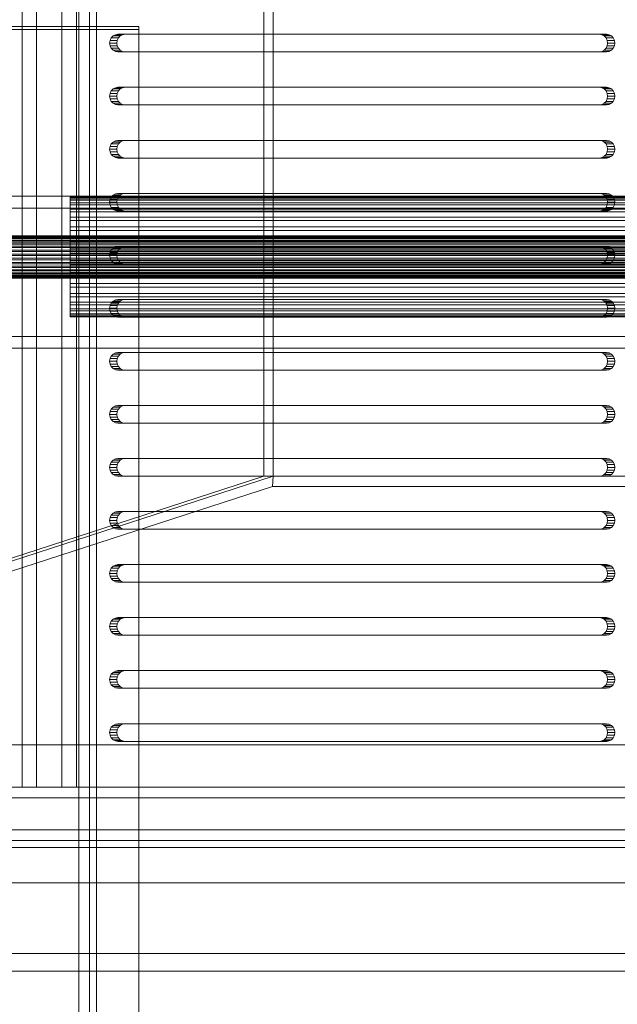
# Model space of a CAD drawing. Header units: millimetres. Extents: x -4738 to 65662, y -68080 to 6847.
# Tile 732 of 1056: x 27278 to 27447, y -18229 to -17951. Entities that reach past the tile are written whole.
import ezdxf

# ---------------------------------------------------------------- set-up
doc = ezdxf.new("R2010")
doc.units = ezdxf.units.MM
doc.layers.add('superior_bajante_movil', color=7, linetype='Continuous', lineweight=0)
doc.layers.add('superior_C09', color=7, linetype='Continuous', lineweight=0)

msp = doc.modelspace()

# ---------------------------------------------------------------- linework, layer by layer
at = {"layer": 'superior_bajante_movil'}
for p, q in [((27278.989, -17792), (27278.989, -18168)), ((27283.093, -18168), (27283.093, -17792)), ((27290.265, -18168), (27290.265, -17792)), ((27294.369, -17792), (27294.369, -18168)), ((27347.371, -18080), (27347.371, -17880)), ((27350.067, -17880), (27350.067, -18080)), ((27303.881, -17956.727), (27303.766, -17957.5)), ((27303.766, -17957.5), (27303.881, -17958.273)), ((27303.766, -17957.5), (27305.818, -17957.5)), ((27304.215, -17956.031), (27303.881, -17956.727)), ((27303.881, -17956.727), (27305.933, -17956.727)), ((27304.735, -17955.477), (27304.215, -17956.031)), ((27304.215, -17956.031), (27306.267, -17956.031)), ((27305.39, -17955.122), (27304.735, -17955.477)), ((27304.735, -17955.477), (27306.787, -17955.477)), ((27306.116, -17955), (27305.39, -17955.122)), ((27305.39, -17955.122), (27307.442, -17955.122)), ((27305.818, -17957.5), (27305.933, -17956.727)), ((27305.933, -17958.273), (27305.818, -17957.5)), ((27305.933, -17956.727), (27306.267, -17956.031)), ((27306.116, -17955), (27308.168, -17955)), ((27442.371, -17955), (27306.116, -17955)), ((27306.267, -17956.031), (27306.787, -17955.477)), ((27306.787, -17955.477), (27307.442, -17955.122)), ((27307.442, -17955.122), (27308.168, -17955)), ((27308.168, -17955), (27444.423, -17955)), ((27442.371, -17955), (27444.423, -17955)), ((27443.097, -17955.122), (27442.371, -17955)), ((27443.097, -17955.122), (27445.149, -17955.122)), ((27443.752, -17955.477), (27443.097, -17955.122)), ((27443.752, -17955.477), (27445.804, -17955.477)), ((27444.272, -17956.031), (27443.752, -17955.477)), ((27444.272, -17956.031), (27446.324, -17956.031)), ((27444.605, -17956.727), (27444.272, -17956.031)), ((27444.423, -17955), (27445.149, -17955.122)), ((27444.605, -17956.727), (27446.657, -17956.727)), ((27444.72, -17957.5), (27444.605, -17956.727)), ((27444.605, -17958.273), (27444.72, -17957.5)), ((27444.72, -17957.5), (27446.772, -17957.5)), ((27445.149, -17955.122), (27445.804, -17955.477)), ((27445.804, -17955.477), (27446.324, -17956.031)), ((27446.324, -17956.031), (27446.657, -17956.727)), ((27446.657, -17956.727), (27446.772, -17957.5)), ((27446.772, -17957.5), (27446.657, -17958.273)), ((27303.881, -17958.273), (27304.215, -17958.969)), ((27303.881, -17958.273), (27305.933, -17958.273)), ((27304.215, -17958.969), (27304.735, -17959.523)), ((27304.215, -17958.969), (27306.267, -17958.969)), ((27304.735, -17959.523), (27305.39, -17959.878)), ((27304.735, -17959.523), (27306.787, -17959.523)), ((27305.39, -17959.878), (27306.116, -17960)), ((27305.39, -17959.878), (27307.442, -17959.878)), ((27306.267, -17958.969), (27305.933, -17958.273)), ((27308.168, -17960), (27306.116, -17960)), ((27306.116, -17960), (27442.371, -17960)), ((27306.787, -17959.523), (27306.267, -17958.969)), ((27307.442, -17959.878), (27306.787, -17959.523)), ((27308.168, -17960), (27307.442, -17959.878)), ((27444.423, -17960), (27308.168, -17960)), ((27442.371, -17960), (27443.097, -17959.878)), ((27442.371, -17960), (27444.423, -17960)), ((27443.097, -17959.878), (27443.752, -17959.523)), ((27443.097, -17959.878), (27445.149, -17959.878)), ((27443.752, -17959.523), (27444.272, -17958.969)), ((27443.752, -17959.523), (27445.804, -17959.523)), ((27444.272, -17958.969), (27444.605, -17958.273)), ((27444.272, -17958.969), (27446.324, -17958.969)), ((27445.149, -17959.878), (27444.423, -17960)), ((27444.605, -17958.273), (27446.657, -17958.273)), ((27445.804, -17959.523), (27445.149, -17959.878)), ((27446.324, -17958.969), (27445.804, -17959.523)), ((27446.657, -17958.273), (27446.324, -17958.969)), ((27304.215, -17971.031), (27303.881, -17971.727)), ((27304.735, -17970.477), (27304.215, -17971.031)), ((27304.215, -17971.031), (27306.267, -17971.031)), ((27305.39, -17970.122), (27304.735, -17970.477)), ((27304.735, -17970.477), (27306.787, -17970.477)), ((27306.116, -17970), (27305.39, -17970.122)), ((27305.39, -17970.122), (27307.442, -17970.122)), ((27305.933, -17971.727), (27306.267, -17971.031)), ((27306.116, -17970), (27308.168, -17970)), ((27442.371, -17970), (27306.116, -17970)), ((27306.267, -17971.031), (27306.787, -17970.477)), ((27306.787, -17970.477), (27307.442, -17970.122)), ((27307.442, -17970.122), (27308.168, -17970)), ((27308.168, -17970), (27444.423, -17970)), ((27442.371, -17970), (27444.423, -17970)), ((27443.097, -17970.122), (27442.371, -17970)), ((27443.097, -17970.122), (27445.149, -17970.122)), ((27443.752, -17970.477), (27443.097, -17970.122)), ((27443.752, -17970.477), (27445.804, -17970.477)), ((27444.272, -17971.031), (27443.752, -17970.477)), ((27444.272, -17971.031), (27446.324, -17971.031)), ((27444.605, -17971.727), (27444.272, -17971.031)), ((27444.423, -17970), (27445.149, -17970.122)), ((27445.149, -17970.122), (27445.804, -17970.477)), ((27445.804, -17970.477), (27446.324, -17971.031)), ((27446.324, -17971.031), (27446.657, -17971.727)), ((27303.881, -17971.727), (27303.766, -17972.5)), ((27303.766, -17972.5), (27303.881, -17973.273)), ((27303.766, -17972.5), (27305.818, -17972.5)), ((27303.881, -17971.727), (27305.933, -17971.727)), ((27303.881, -17973.273), (27304.215, -17973.969)), ((27303.881, -17973.273), (27305.933, -17973.273)), ((27304.215, -17973.969), (27304.735, -17974.523)), ((27304.215, -17973.969), (27306.267, -17973.969)), ((27305.818, -17972.5), (27305.933, -17971.727)), ((27305.933, -17973.273), (27305.818, -17972.5)), ((27306.267, -17973.969), (27305.933, -17973.273)), ((27306.787, -17974.523), (27306.267, -17973.969)), ((27443.752, -17974.523), (27444.272, -17973.969)), ((27444.272, -17973.969), (27444.605, -17973.273)), ((27444.272, -17973.969), (27446.324, -17973.969)), ((27444.605, -17971.727), (27446.657, -17971.727)), ((27444.72, -17972.5), (27444.605, -17971.727)), ((27444.605, -17973.273), (27444.72, -17972.5)), ((27444.605, -17973.273), (27446.657, -17973.273)), ((27444.72, -17972.5), (27446.772, -17972.5)), ((27446.324, -17973.969), (27445.804, -17974.523)), ((27446.657, -17973.273), (27446.324, -17973.969)), ((27446.657, -17971.727), (27446.772, -17972.5)), ((27446.772, -17972.5), (27446.657, -17973.273)), ((27304.735, -17974.523), (27305.39, -17974.878)), ((27304.735, -17974.523), (27306.787, -17974.523)), ((27305.39, -17974.878), (27306.116, -17975)), ((27305.39, -17974.878), (27307.442, -17974.878)), ((27308.168, -17975), (27306.116, -17975)), ((27306.116, -17975), (27442.371, -17975)), ((27307.442, -17974.878), (27306.787, -17974.523)), ((27308.168, -17975), (27307.442, -17974.878)), ((27444.423, -17975), (27308.168, -17975)), ((27442.371, -17975), (27443.097, -17974.878)), ((27442.371, -17975), (27444.423, -17975)), ((27443.097, -17974.878), (27443.752, -17974.523)), ((27443.097, -17974.878), (27445.149, -17974.878)), ((27443.752, -17974.523), (27445.804, -17974.523)), ((27445.149, -17974.878), (27444.423, -17975)), ((27445.804, -17974.523), (27445.149, -17974.878)), ((27305.39, -17985.122), (27304.735, -17985.477)), ((27306.116, -17985), (27305.39, -17985.122)), ((27305.39, -17985.122), (27307.442, -17985.122)), ((27306.116, -17985), (27308.168, -17985)), ((27442.371, -17985), (27306.116, -17985)), ((27306.787, -17985.477), (27307.442, -17985.122)), ((27307.442, -17985.122), (27308.168, -17985)), ((27308.168, -17985), (27444.423, -17985)), ((27442.371, -17985), (27444.423, -17985)), ((27443.097, -17985.122), (27442.371, -17985)), ((27443.097, -17985.122), (27445.149, -17985.122)), ((27443.752, -17985.477), (27443.097, -17985.122)), ((27444.423, -17985), (27445.149, -17985.122)), ((27445.149, -17985.122), (27445.804, -17985.477)), ((27303.881, -17986.727), (27303.766, -17987.5)), ((27303.766, -17987.5), (27303.881, -17988.273)), ((27303.766, -17987.5), (27305.818, -17987.5)), ((27304.215, -17986.031), (27303.881, -17986.727)), ((27303.881, -17986.727), (27305.933, -17986.727)), ((27304.735, -17985.477), (27304.215, -17986.031)), ((27304.215, -17986.031), (27306.267, -17986.031)), ((27304.735, -17985.477), (27306.787, -17985.477)), ((27305.818, -17987.5), (27305.933, -17986.727)), ((27305.933, -17988.273), (27305.818, -17987.5)), ((27305.933, -17986.727), (27306.267, -17986.031)), ((27306.267, -17986.031), (27306.787, -17985.477)), ((27443.752, -17985.477), (27445.804, -17985.477)), ((27444.272, -17986.031), (27443.752, -17985.477)), ((27444.272, -17986.031), (27446.324, -17986.031)), ((27444.605, -17986.727), (27444.272, -17986.031)), ((27444.605, -17986.727), (27446.657, -17986.727)), ((27444.72, -17987.5), (27444.605, -17986.727)), ((27444.605, -17988.273), (27444.72, -17987.5)), ((27444.72, -17987.5), (27446.772, -17987.5)), ((27445.804, -17985.477), (27446.324, -17986.031)), ((27446.324, -17986.031), (27446.657, -17986.727)), ((27446.657, -17986.727), (27446.772, -17987.5)), ((27446.772, -17987.5), (27446.657, -17988.273)), ((27303.881, -17988.273), (27304.215, -17988.969)), ((27303.881, -17988.273), (27305.933, -17988.273)), ((27304.215, -17988.969), (27304.735, -17989.523)), ((27304.215, -17988.969), (27306.267, -17988.969)), ((27304.735, -17989.523), (27305.39, -17989.878)), ((27304.735, -17989.523), (27306.787, -17989.523)), ((27305.39, -17989.878), (27306.116, -17990)), ((27305.39, -17989.878), (27307.442, -17989.878)), ((27306.267, -17988.969), (27305.933, -17988.273)), ((27308.168, -17990), (27306.116, -17990)), ((27306.116, -17990), (27442.371, -17990)), ((27306.787, -17989.523), (27306.267, -17988.969)), ((27307.442, -17989.878), (27306.787, -17989.523)), ((27308.168, -17990), (27307.442, -17989.878)), ((27444.423, -17990), (27308.168, -17990)), ((27442.371, -17990), (27443.097, -17989.878)), ((27442.371, -17990), (27444.423, -17990)), ((27443.097, -17989.878), (27443.752, -17989.523)), ((27443.097, -17989.878), (27445.149, -17989.878)), ((27443.752, -17989.523), (27444.272, -17988.969)), ((27443.752, -17989.523), (27445.804, -17989.523)), ((27444.272, -17988.969), (27444.605, -17988.273)), ((27444.272, -17988.969), (27446.324, -17988.969)), ((27445.149, -17989.878), (27444.423, -17990)), ((27444.605, -17988.273), (27446.657, -17988.273)), ((27445.804, -17989.523), (27445.149, -17989.878)), ((27446.324, -17988.969), (27445.804, -17989.523)), ((27446.657, -17988.273), (27446.324, -17988.969)), ((27303.881, -18001.727), (27303.766, -18002.5)), ((27304.215, -18001.031), (27303.881, -18001.727)), ((27303.881, -18001.727), (27305.933, -18001.727)), ((27304.735, -18000.477), (27304.215, -18001.031)), ((27304.215, -18001.031), (27306.267, -18001.031)), ((27305.39, -18000.122), (27304.735, -18000.477)), ((27304.735, -18000.477), (27306.787, -18000.477)), ((27306.116, -18000), (27305.39, -18000.122)), ((27305.39, -18000.122), (27307.442, -18000.122)), ((27305.818, -18002.5), (27305.933, -18001.727)), ((27305.933, -18001.727), (27306.267, -18001.031)), ((27306.116, -18000), (27308.168, -18000)), ((27442.371, -18000), (27306.116, -18000)), ((27306.267, -18001.031), (27306.787, -18000.477)), ((27306.787, -18000.477), (27307.442, -18000.122)), ((27307.442, -18000.122), (27308.168, -18000)), ((27308.168, -18000), (27444.423, -18000)), ((27442.371, -18000), (27444.423, -18000)), ((27443.097, -18000.122), (27442.371, -18000)), ((27443.097, -18000.122), (27445.149, -18000.122)), ((27443.752, -18000.477), (27443.097, -18000.122)), ((27443.752, -18000.477), (27445.804, -18000.477)), ((27444.272, -18001.031), (27443.752, -18000.477)), ((27444.272, -18001.031), (27446.324, -18001.031)), ((27444.605, -18001.727), (27444.272, -18001.031)), ((27444.423, -18000), (27445.149, -18000.122)), ((27444.605, -18001.727), (27446.657, -18001.727)), ((27444.72, -18002.5), (27444.605, -18001.727)), ((27445.149, -18000.122), (27445.804, -18000.477)), ((27445.804, -18000.477), (27446.324, -18001.031)), ((27446.324, -18001.031), (27446.657, -18001.727)), ((27446.657, -18001.727), (27446.772, -18002.5)), ((27303.766, -18002.5), (27303.881, -18003.273)), ((27303.766, -18002.5), (27305.818, -18002.5)), ((27303.881, -18003.273), (27304.215, -18003.969)), ((27303.881, -18003.273), (27305.933, -18003.273)), ((27304.215, -18003.969), (27304.735, -18004.523)), ((27304.215, -18003.969), (27306.267, -18003.969)), ((27304.735, -18004.523), (27305.39, -18004.878)), ((27304.735, -18004.523), (27306.787, -18004.523)), ((27305.39, -18004.878), (27306.116, -18005)), ((27305.39, -18004.878), (27307.442, -18004.878)), ((27305.933, -18003.273), (27305.818, -18002.5)), ((27306.267, -18003.969), (27305.933, -18003.273)), ((27306.787, -18004.523), (27306.267, -18003.969)), ((27307.442, -18004.878), (27306.787, -18004.523)), ((27308.168, -18005), (27307.442, -18004.878)), ((27442.371, -18005), (27443.097, -18004.878)), ((27443.097, -18004.878), (27443.752, -18004.523)), ((27443.097, -18004.878), (27445.149, -18004.878)), ((27443.752, -18004.523), (27444.272, -18003.969)), ((27443.752, -18004.523), (27445.804, -18004.523)), ((27444.272, -18003.969), (27444.605, -18003.273)), ((27444.272, -18003.969), (27446.324, -18003.969)), ((27445.149, -18004.878), (27444.423, -18005)), ((27444.605, -18003.273), (27444.72, -18002.5)), ((27444.605, -18003.273), (27446.657, -18003.273)), ((27444.72, -18002.5), (27446.772, -18002.5)), ((27445.804, -18004.523), (27445.149, -18004.878)), ((27446.324, -18003.969), (27445.804, -18004.523)), ((27446.657, -18003.273), (27446.324, -18003.969)), ((27446.772, -18002.5), (27446.657, -18003.273)), ((27308.168, -18005), (27306.116, -18005)), ((27306.116, -18005), (27442.371, -18005)), ((27444.423, -18005), (27308.168, -18005)), ((27442.371, -18005), (27444.423, -18005)), ((27304.215, -18016.031), (27303.881, -18016.727)), ((27304.735, -18015.477), (27304.215, -18016.031)), ((27304.215, -18016.031), (27306.267, -18016.031)), ((27305.39, -18015.122), (27304.735, -18015.477)), ((27304.735, -18015.477), (27306.787, -18015.477)), ((27306.116, -18015), (27305.39, -18015.122)), ((27305.39, -18015.122), (27307.442, -18015.122)), ((27305.933, -18016.727), (27306.267, -18016.031)), ((27306.116, -18015), (27308.168, -18015)), ((27442.371, -18015), (27306.116, -18015)), ((27306.267, -18016.031), (27306.787, -18015.477)), ((27306.787, -18015.477), (27307.442, -18015.122)), ((27307.442, -18015.122), (27308.168, -18015)), ((27308.168, -18015), (27444.423, -18015)), ((27442.371, -18015), (27444.423, -18015)), ((27443.097, -18015.122), (27442.371, -18015)), ((27443.097, -18015.122), (27445.149, -18015.122)), ((27443.752, -18015.477), (27443.097, -18015.122)), ((27443.752, -18015.477), (27445.804, -18015.477)), ((27444.272, -18016.031), (27443.752, -18015.477)), ((27444.272, -18016.031), (27446.324, -18016.031)), ((27444.605, -18016.727), (27444.272, -18016.031)), ((27444.423, -18015), (27445.149, -18015.122)), ((27445.149, -18015.122), (27445.804, -18015.477)), ((27445.804, -18015.477), (27446.324, -18016.031)), ((27446.324, -18016.031), (27446.657, -18016.727)), ((27303.881, -18016.727), (27303.766, -18017.5)), ((27303.766, -18017.5), (27303.881, -18018.273)), ((27303.766, -18017.5), (27305.818, -18017.5)), ((27303.881, -18016.727), (27305.933, -18016.727)), ((27303.881, -18018.273), (27304.215, -18018.969)), ((27303.881, -18018.273), (27305.933, -18018.273)), ((27305.818, -18017.5), (27305.933, -18016.727)), ((27305.933, -18018.273), (27305.818, -18017.5)), ((27306.267, -18018.969), (27305.933, -18018.273)), ((27444.272, -18018.969), (27444.605, -18018.273)), ((27444.605, -18016.727), (27446.657, -18016.727)), ((27444.72, -18017.5), (27444.605, -18016.727)), ((27444.605, -18018.273), (27444.72, -18017.5)), ((27444.605, -18018.273), (27446.657, -18018.273)), ((27444.72, -18017.5), (27446.772, -18017.5)), ((27446.657, -18018.273), (27446.324, -18018.969)), ((27446.657, -18016.727), (27446.772, -18017.5)), ((27446.772, -18017.5), (27446.657, -18018.273)), ((27304.215, -18018.969), (27304.735, -18019.523)), ((27304.215, -18018.969), (27306.267, -18018.969)), ((27304.735, -18019.523), (27305.39, -18019.878)), ((27304.735, -18019.523), (27306.787, -18019.523)), ((27305.39, -18019.878), (27306.116, -18020)), ((27305.39, -18019.878), (27307.442, -18019.878)), ((27308.168, -18020), (27306.116, -18020)), ((27306.116, -18020), (27442.371, -18020)), ((27306.787, -18019.523), (27306.267, -18018.969)), ((27307.442, -18019.878), (27306.787, -18019.523)), ((27308.168, -18020), (27307.442, -18019.878)), ((27444.423, -18020), (27308.168, -18020)), ((27442.371, -18020), (27443.097, -18019.878)), ((27442.371, -18020), (27444.423, -18020)), ((27443.097, -18019.878), (27443.752, -18019.523)), ((27443.097, -18019.878), (27445.149, -18019.878)), ((27443.752, -18019.523), (27444.272, -18018.969)), ((27443.752, -18019.523), (27445.804, -18019.523)), ((27444.272, -18018.969), (27446.324, -18018.969)), ((27445.149, -18019.878), (27444.423, -18020)), ((27445.804, -18019.523), (27445.149, -18019.878)), ((27446.324, -18018.969), (27445.804, -18019.523)), ((27303.881, -18031.727), (27303.766, -18032.5)), ((27303.766, -18032.5), (27303.881, -18033.273)), ((27303.766, -18032.5), (27305.818, -18032.5)), ((27304.215, -18031.031), (27303.881, -18031.727)), ((27303.881, -18031.727), (27305.933, -18031.727)), ((27304.735, -18030.477), (27304.215, -18031.031)), ((27304.215, -18031.031), (27306.267, -18031.031)), ((27305.39, -18030.122), (27304.735, -18030.477)), ((27304.735, -18030.477), (27306.787, -18030.477)), ((27306.116, -18030), (27305.39, -18030.122)), ((27305.39, -18030.122), (27307.442, -18030.122)), ((27305.818, -18032.5), (27305.933, -18031.727)), ((27305.933, -18033.273), (27305.818, -18032.5)), ((27305.933, -18031.727), (27306.267, -18031.031)), ((27306.116, -18030), (27308.168, -18030)), ((27442.371, -18030), (27306.116, -18030)), ((27306.267, -18031.031), (27306.787, -18030.477)), ((27306.787, -18030.477), (27307.442, -18030.122)), ((27307.442, -18030.122), (27308.168, -18030)), ((27308.168, -18030), (27444.423, -18030)), ((27442.371, -18030), (27444.423, -18030)), ((27443.097, -18030.122), (27442.371, -18030)), ((27443.097, -18030.122), (27445.149, -18030.122)), ((27443.752, -18030.477), (27443.097, -18030.122)), ((27443.752, -18030.477), (27445.804, -18030.477)), ((27444.272, -18031.031), (27443.752, -18030.477)), ((27444.272, -18031.031), (27446.324, -18031.031)), ((27444.605, -18031.727), (27444.272, -18031.031)), ((27444.423, -18030), (27445.149, -18030.122)), ((27444.605, -18031.727), (27446.657, -18031.727)), ((27444.72, -18032.5), (27444.605, -18031.727)), ((27444.605, -18033.273), (27444.72, -18032.5)), ((27444.72, -18032.5), (27446.772, -18032.5)), ((27445.149, -18030.122), (27445.804, -18030.477)), ((27445.804, -18030.477), (27446.324, -18031.031)), ((27446.324, -18031.031), (27446.657, -18031.727)), ((27446.657, -18031.727), (27446.772, -18032.5)), ((27446.772, -18032.5), (27446.657, -18033.273)), ((27303.881, -18033.273), (27304.215, -18033.969)), ((27303.881, -18033.273), (27305.933, -18033.273)), ((27304.215, -18033.969), (27304.735, -18034.523)), ((27304.215, -18033.969), (27306.267, -18033.969)), ((27304.735, -18034.523), (27305.39, -18034.878)), ((27304.735, -18034.523), (27306.787, -18034.523)), ((27305.39, -18034.878), (27306.116, -18035)), ((27305.39, -18034.878), (27307.442, -18034.878)), ((27306.267, -18033.969), (27305.933, -18033.273)), ((27308.168, -18035), (27306.116, -18035)), ((27306.116, -18035), (27442.371, -18035)), ((27306.787, -18034.523), (27306.267, -18033.969)), ((27307.442, -18034.878), (27306.787, -18034.523)), ((27308.168, -18035), (27307.442, -18034.878)), ((27444.423, -18035), (27308.168, -18035)), ((27442.371, -18035), (27443.097, -18034.878)), ((27442.371, -18035), (27444.423, -18035)), ((27443.097, -18034.878), (27443.752, -18034.523)), ((27443.097, -18034.878), (27445.149, -18034.878)), ((27443.752, -18034.523), (27444.272, -18033.969)), ((27443.752, -18034.523), (27445.804, -18034.523)), ((27444.272, -18033.969), (27444.605, -18033.273)), ((27444.272, -18033.969), (27446.324, -18033.969)), ((27445.149, -18034.878), (27444.423, -18035)), ((27444.605, -18033.273), (27446.657, -18033.273)), ((27445.804, -18034.523), (27445.149, -18034.878)), ((27446.324, -18033.969), (27445.804, -18034.523)), ((27446.657, -18033.273), (27446.324, -18033.969)), ((27304.215, -18046.031), (27303.881, -18046.727)), ((27304.735, -18045.477), (27304.215, -18046.031)), ((27304.215, -18046.031), (27306.267, -18046.031)), ((27305.39, -18045.122), (27304.735, -18045.477)), ((27304.735, -18045.477), (27306.787, -18045.477)), ((27306.116, -18045), (27305.39, -18045.122)), ((27305.39, -18045.122), (27307.442, -18045.122)), ((27305.933, -18046.727), (27306.267, -18046.031)), ((27306.116, -18045), (27308.168, -18045)), ((27442.371, -18045), (27306.116, -18045)), ((27306.267, -18046.031), (27306.787, -18045.477)), ((27306.787, -18045.477), (27307.442, -18045.122)), ((27307.442, -18045.122), (27308.168, -18045)), ((27308.168, -18045), (27444.423, -18045)), ((27442.371, -18045), (27444.423, -18045)), ((27443.097, -18045.122), (27442.371, -18045)), ((27443.097, -18045.122), (27445.149, -18045.122)), ((27443.752, -18045.477), (27443.097, -18045.122)), ((27443.752, -18045.477), (27445.804, -18045.477)), ((27444.272, -18046.031), (27443.752, -18045.477)), ((27444.272, -18046.031), (27446.324, -18046.031)), ((27444.605, -18046.727), (27444.272, -18046.031)), ((27444.423, -18045), (27445.149, -18045.122)), ((27445.149, -18045.122), (27445.804, -18045.477)), ((27445.804, -18045.477), (27446.324, -18046.031)), ((27446.324, -18046.031), (27446.657, -18046.727)), ((27303.881, -18046.727), (27303.766, -18047.5)), ((27303.766, -18047.5), (27303.881, -18048.273)), ((27303.766, -18047.5), (27305.818, -18047.5)), ((27303.881, -18046.727), (27305.933, -18046.727)), ((27303.881, -18048.273), (27304.215, -18048.969)), ((27303.881, -18048.273), (27305.933, -18048.273)), ((27304.215, -18048.969), (27304.735, -18049.523)), ((27304.215, -18048.969), (27306.267, -18048.969)), ((27305.818, -18047.5), (27305.933, -18046.727)), ((27305.933, -18048.273), (27305.818, -18047.5)), ((27306.267, -18048.969), (27305.933, -18048.273)), ((27306.787, -18049.523), (27306.267, -18048.969)), ((27443.752, -18049.523), (27444.272, -18048.969)), ((27444.272, -18048.969), (27444.605, -18048.273)), ((27444.272, -18048.969), (27446.324, -18048.969)), ((27444.605, -18046.727), (27446.657, -18046.727)), ((27444.72, -18047.5), (27444.605, -18046.727)), ((27444.605, -18048.273), (27444.72, -18047.5)), ((27444.605, -18048.273), (27446.657, -18048.273)), ((27444.72, -18047.5), (27446.772, -18047.5)), ((27446.324, -18048.969), (27445.804, -18049.523)), ((27446.657, -18048.273), (27446.324, -18048.969)), ((27446.657, -18046.727), (27446.772, -18047.5)), ((27446.772, -18047.5), (27446.657, -18048.273)), ((27304.735, -18049.523), (27305.39, -18049.878)), ((27304.735, -18049.523), (27306.787, -18049.523)), ((27305.39, -18049.878), (27306.116, -18050)), ((27305.39, -18049.878), (27307.442, -18049.878)), ((27308.168, -18050), (27306.116, -18050)), ((27306.116, -18050), (27442.371, -18050)), ((27307.442, -18049.878), (27306.787, -18049.523)), ((27308.168, -18050), (27307.442, -18049.878)), ((27444.423, -18050), (27308.168, -18050)), ((27442.371, -18050), (27443.097, -18049.878)), ((27442.371, -18050), (27444.423, -18050)), ((27443.097, -18049.878), (27443.752, -18049.523)), ((27443.097, -18049.878), (27445.149, -18049.878)), ((27443.752, -18049.523), (27445.804, -18049.523)), ((27445.149, -18049.878), (27444.423, -18050)), ((27445.804, -18049.523), (27445.149, -18049.878)), ((27304.735, -18060.477), (27304.215, -18061.031)), ((27305.39, -18060.122), (27304.735, -18060.477)), ((27304.735, -18060.477), (27306.787, -18060.477)), ((27306.116, -18060), (27305.39, -18060.122)), ((27305.39, -18060.122), (27307.442, -18060.122)), ((27306.116, -18060), (27308.168, -18060)), ((27442.371, -18060), (27306.116, -18060)), ((27306.267, -18061.031), (27306.787, -18060.477)), ((27306.787, -18060.477), (27307.442, -18060.122)), ((27307.442, -18060.122), (27308.168, -18060)), ((27308.168, -18060), (27444.423, -18060)), ((27442.371, -18060), (27444.423, -18060)), ((27443.097, -18060.122), (27442.371, -18060)), ((27443.097, -18060.122), (27445.149, -18060.122)), ((27443.752, -18060.477), (27443.097, -18060.122)), ((27443.752, -18060.477), (27445.804, -18060.477)), ((27444.272, -18061.031), (27443.752, -18060.477)), ((27444.423, -18060), (27445.149, -18060.122)), ((27445.149, -18060.122), (27445.804, -18060.477)), ((27445.804, -18060.477), (27446.324, -18061.031)), ((27303.881, -18061.727), (27303.766, -18062.5)), ((27303.766, -18062.5), (27303.881, -18063.273)), ((27303.766, -18062.5), (27305.818, -18062.5)), ((27304.215, -18061.031), (27303.881, -18061.727)), ((27303.881, -18061.727), (27305.933, -18061.727)), ((27303.881, -18063.273), (27304.215, -18063.969)), ((27303.881, -18063.273), (27305.933, -18063.273)), ((27304.215, -18061.031), (27306.267, -18061.031)), ((27305.818, -18062.5), (27305.933, -18061.727)), ((27305.933, -18063.273), (27305.818, -18062.5)), ((27305.933, -18061.727), (27306.267, -18061.031)), ((27306.267, -18063.969), (27305.933, -18063.273)), ((27444.272, -18061.031), (27446.324, -18061.031)), ((27444.605, -18061.727), (27444.272, -18061.031)), ((27444.272, -18063.969), (27444.605, -18063.273)), ((27444.605, -18061.727), (27446.657, -18061.727)), ((27444.72, -18062.5), (27444.605, -18061.727)), ((27444.605, -18063.273), (27444.72, -18062.5)), ((27444.605, -18063.273), (27446.657, -18063.273)), ((27444.72, -18062.5), (27446.772, -18062.5)), ((27446.324, -18061.031), (27446.657, -18061.727)), ((27446.657, -18063.273), (27446.324, -18063.969)), ((27446.657, -18061.727), (27446.772, -18062.5)), ((27446.772, -18062.5), (27446.657, -18063.273)), ((27304.215, -18063.969), (27304.735, -18064.523)), ((27304.215, -18063.969), (27306.267, -18063.969)), ((27304.735, -18064.523), (27305.39, -18064.878)), ((27304.735, -18064.523), (27306.787, -18064.523)), ((27305.39, -18064.878), (27306.116, -18065)), ((27305.39, -18064.878), (27307.442, -18064.878)), ((27308.168, -18065), (27306.116, -18065)), ((27306.116, -18065), (27442.371, -18065)), ((27306.787, -18064.523), (27306.267, -18063.969)), ((27307.442, -18064.878), (27306.787, -18064.523)), ((27308.168, -18065), (27307.442, -18064.878)), ((27444.423, -18065), (27308.168, -18065)), ((27442.371, -18065), (27443.097, -18064.878)), ((27442.371, -18065), (27444.423, -18065)), ((27443.097, -18064.878), (27443.752, -18064.523)), ((27443.097, -18064.878), (27445.149, -18064.878)), ((27443.752, -18064.523), (27444.272, -18063.969)), ((27443.752, -18064.523), (27445.804, -18064.523)), ((27444.272, -18063.969), (27446.324, -18063.969)), ((27445.149, -18064.878), (27444.423, -18065)), ((27445.804, -18064.523), (27445.149, -18064.878)), ((27446.324, -18063.969), (27445.804, -18064.523)), ((27303.881, -18076.727), (27303.766, -18077.5)), ((27304.215, -18076.031), (27303.881, -18076.727)), ((27303.881, -18076.727), (27305.933, -18076.727)), ((27304.735, -18075.477), (27304.215, -18076.031)), ((27304.215, -18076.031), (27306.267, -18076.031)), ((27305.39, -18075.122), (27304.735, -18075.477)), ((27304.735, -18075.477), (27306.787, -18075.477)), ((27306.116, -18075), (27305.39, -18075.122)), ((27305.39, -18075.122), (27307.442, -18075.122)), ((27305.818, -18077.5), (27305.933, -18076.727)), ((27305.933, -18076.727), (27306.267, -18076.031)), ((27306.116, -18075), (27308.168, -18075)), ((27442.371, -18075), (27306.116, -18075)), ((27306.267, -18076.031), (27306.787, -18075.477)), ((27306.787, -18075.477), (27307.442, -18075.122)), ((27307.442, -18075.122), (27308.168, -18075)), ((27308.168, -18075), (27444.423, -18075)), ((27442.371, -18075), (27444.423, -18075)), ((27443.097, -18075.122), (27442.371, -18075)), ((27443.097, -18075.122), (27445.149, -18075.122)), ((27443.752, -18075.477), (27443.097, -18075.122)), ((27443.752, -18075.477), (27445.804, -18075.477)), ((27444.272, -18076.031), (27443.752, -18075.477)), ((27444.272, -18076.031), (27446.324, -18076.031)), ((27444.605, -18076.727), (27444.272, -18076.031)), ((27444.423, -18075), (27445.149, -18075.122)), ((27444.605, -18076.727), (27446.657, -18076.727)), ((27444.72, -18077.5), (27444.605, -18076.727)), ((27445.149, -18075.122), (27445.804, -18075.477)), ((27445.804, -18075.477), (27446.324, -18076.031)), ((27446.324, -18076.031), (27446.657, -18076.727)), ((27446.657, -18076.727), (27446.772, -18077.5)), ((27075.796, -18168), (27347.371, -18080)), ((27078.492, -18168), (27350.067, -18080)), ((27303.766, -18077.5), (27303.881, -18078.273)), ((27303.766, -18077.5), (27305.818, -18077.5)), ((27303.881, -18078.273), (27304.215, -18078.969)), ((27303.881, -18078.273), (27305.933, -18078.273)), ((27304.215, -18078.969), (27304.735, -18079.523)), ((27304.215, -18078.969), (27306.267, -18078.969)), ((27304.735, -18079.523), (27305.39, -18079.878)), ((27304.735, -18079.523), (27306.787, -18079.523)), ((27305.39, -18079.878), (27306.116, -18080)), ((27305.39, -18079.878), (27307.442, -18079.878)), ((27305.933, -18078.273), (27305.818, -18077.5)), ((27306.267, -18078.969), (27305.933, -18078.273)), ((27308.168, -18080), (27306.116, -18080)), ((27306.116, -18080), (27442.371, -18080)), ((27306.787, -18079.523), (27306.267, -18078.969)), ((27307.442, -18079.878), (27306.787, -18079.523)), ((27308.168, -18080), (27307.442, -18079.878)), ((27444.423, -18080), (27308.168, -18080)), ((27347.371, -18080), (27350.067, -18080)), ((27350.067, -18080), (27349.862, -18082.939)), ((27350.067, -18080), (27650.067, -18080)), ((27442.371, -18080), (27443.097, -18079.878)), ((27442.371, -18080), (27444.423, -18080)), ((27443.097, -18079.878), (27443.752, -18079.523)), ((27443.097, -18079.878), (27445.149, -18079.878)), ((27443.752, -18079.523), (27444.272, -18078.969)), ((27443.752, -18079.523), (27445.804, -18079.523)), ((27444.272, -18078.969), (27444.605, -18078.273)), ((27444.272, -18078.969), (27446.324, -18078.969)), ((27445.149, -18079.878), (27444.423, -18080)), ((27444.605, -18078.273), (27444.72, -18077.5)), ((27444.605, -18078.273), (27446.657, -18078.273)), ((27444.72, -18077.5), (27446.772, -18077.5)), ((27445.804, -18079.523), (27445.149, -18079.878)), ((27446.324, -18078.969), (27445.804, -18079.523)), ((27446.657, -18078.273), (27446.324, -18078.969)), ((27446.772, -18077.5), (27446.657, -18078.273)), ((27349.862, -18082.939), (27078.287, -18170.939)), ((27649.862, -18082.939), (27349.862, -18082.939)), ((27304.215, -18091.031), (27303.881, -18091.727)), ((27304.735, -18090.477), (27304.215, -18091.031)), ((27304.215, -18091.031), (27306.267, -18091.031)), ((27305.39, -18090.122), (27304.735, -18090.477)), ((27304.735, -18090.477), (27306.787, -18090.477)), ((27306.116, -18090), (27305.39, -18090.122)), ((27305.39, -18090.122), (27307.442, -18090.122)), ((27305.933, -18091.727), (27306.267, -18091.031)), ((27306.116, -18090), (27308.168, -18090)), ((27442.371, -18090), (27306.116, -18090)), ((27306.267, -18091.031), (27306.787, -18090.477)), ((27306.787, -18090.477), (27307.442, -18090.122)), ((27307.442, -18090.122), (27308.168, -18090)), ((27308.168, -18090), (27444.423, -18090)), ((27442.371, -18090), (27444.423, -18090)), ((27443.097, -18090.122), (27442.371, -18090)), ((27443.097, -18090.122), (27445.149, -18090.122)), ((27443.752, -18090.477), (27443.097, -18090.122)), ((27443.752, -18090.477), (27445.804, -18090.477)), ((27444.272, -18091.031), (27443.752, -18090.477)), ((27444.272, -18091.031), (27446.324, -18091.031)), ((27444.605, -18091.727), (27444.272, -18091.031)), ((27444.423, -18090), (27445.149, -18090.122)), ((27445.149, -18090.122), (27445.804, -18090.477)), ((27445.804, -18090.477), (27446.324, -18091.031)), ((27446.324, -18091.031), (27446.657, -18091.727)), ((27303.881, -18091.727), (27303.766, -18092.5)), ((27303.766, -18092.5), (27303.881, -18093.273)), ((27303.766, -18092.5), (27305.818, -18092.5)), ((27303.881, -18091.727), (27305.933, -18091.727)), ((27303.881, -18093.273), (27304.215, -18093.969)), ((27303.881, -18093.273), (27305.933, -18093.273)), ((27304.215, -18093.969), (27304.735, -18094.523)), ((27304.215, -18093.969), (27306.267, -18093.969)), ((27305.818, -18092.5), (27305.933, -18091.727)), ((27305.933, -18093.273), (27305.818, -18092.5)), ((27306.267, -18093.969), (27305.933, -18093.273)), ((27306.787, -18094.523), (27306.267, -18093.969)), ((27443.752, -18094.523), (27444.272, -18093.969)), ((27444.272, -18093.969), (27444.605, -18093.273)), ((27444.272, -18093.969), (27446.324, -18093.969)), ((27444.605, -18091.727), (27446.657, -18091.727)), ((27444.72, -18092.5), (27444.605, -18091.727)), ((27444.605, -18093.273), (27444.72, -18092.5)), ((27444.605, -18093.273), (27446.657, -18093.273)), ((27444.72, -18092.5), (27446.772, -18092.5)), ((27446.324, -18093.969), (27445.804, -18094.523)), ((27446.657, -18093.273), (27446.324, -18093.969)), ((27446.657, -18091.727), (27446.772, -18092.5)), ((27446.772, -18092.5), (27446.657, -18093.273)), ((27304.735, -18094.523), (27305.39, -18094.878)), ((27304.735, -18094.523), (27306.787, -18094.523)), ((27305.39, -18094.878), (27306.116, -18095)), ((27305.39, -18094.878), (27307.442, -18094.878)), ((27308.168, -18095), (27306.116, -18095)), ((27306.116, -18095), (27442.371, -18095)), ((27307.442, -18094.878), (27306.787, -18094.523)), ((27308.168, -18095), (27307.442, -18094.878)), ((27444.423, -18095), (27308.168, -18095)), ((27442.371, -18095), (27443.097, -18094.878)), ((27442.371, -18095), (27444.423, -18095)), ((27443.097, -18094.878), (27443.752, -18094.523)), ((27443.097, -18094.878), (27445.149, -18094.878)), ((27443.752, -18094.523), (27445.804, -18094.523)), ((27445.149, -18094.878), (27444.423, -18095)), ((27445.804, -18094.523), (27445.149, -18094.878)), ((27305.39, -18105.122), (27304.735, -18105.477)), ((27306.116, -18105), (27305.39, -18105.122)), ((27305.39, -18105.122), (27307.442, -18105.122)), ((27306.116, -18105), (27308.168, -18105)), ((27442.371, -18105), (27306.116, -18105)), ((27306.787, -18105.477), (27307.442, -18105.122)), ((27307.442, -18105.122), (27308.168, -18105)), ((27308.168, -18105), (27444.423, -18105)), ((27442.371, -18105), (27444.423, -18105)), ((27443.097, -18105.122), (27442.371, -18105)), ((27443.097, -18105.122), (27445.149, -18105.122)), ((27443.752, -18105.477), (27443.097, -18105.122)), ((27444.423, -18105), (27445.149, -18105.122)), ((27445.149, -18105.122), (27445.804, -18105.477)), ((27303.881, -18106.727), (27303.766, -18107.5)), ((27303.766, -18107.5), (27303.881, -18108.273)), ((27303.766, -18107.5), (27305.818, -18107.5)), ((27304.215, -18106.031), (27303.881, -18106.727)), ((27303.881, -18106.727), (27305.933, -18106.727)), ((27304.735, -18105.477), (27304.215, -18106.031)), ((27304.215, -18106.031), (27306.267, -18106.031)), ((27304.735, -18105.477), (27306.787, -18105.477)), ((27305.818, -18107.5), (27305.933, -18106.727)), ((27305.933, -18108.273), (27305.818, -18107.5)), ((27305.933, -18106.727), (27306.267, -18106.031)), ((27306.267, -18106.031), (27306.787, -18105.477)), ((27443.752, -18105.477), (27445.804, -18105.477)), ((27444.272, -18106.031), (27443.752, -18105.477)), ((27444.272, -18106.031), (27446.324, -18106.031)), ((27444.605, -18106.727), (27444.272, -18106.031)), ((27444.605, -18106.727), (27446.657, -18106.727)), ((27444.72, -18107.5), (27444.605, -18106.727)), ((27444.605, -18108.273), (27444.72, -18107.5)), ((27444.72, -18107.5), (27446.772, -18107.5)), ((27445.804, -18105.477), (27446.324, -18106.031)), ((27446.324, -18106.031), (27446.657, -18106.727)), ((27446.657, -18106.727), (27446.772, -18107.5)), ((27446.772, -18107.5), (27446.657, -18108.273)), ((27303.881, -18108.273), (27304.215, -18108.969)), ((27303.881, -18108.273), (27305.933, -18108.273)), ((27304.215, -18108.969), (27304.735, -18109.523)), ((27304.215, -18108.969), (27306.267, -18108.969)), ((27304.735, -18109.523), (27305.39, -18109.878)), ((27304.735, -18109.523), (27306.787, -18109.523)), ((27305.39, -18109.878), (27306.116, -18110)), ((27305.39, -18109.878), (27307.442, -18109.878)), ((27306.267, -18108.969), (27305.933, -18108.273)), ((27308.168, -18110), (27306.116, -18110)), ((27306.116, -18110), (27442.371, -18110)), ((27306.787, -18109.523), (27306.267, -18108.969)), ((27307.442, -18109.878), (27306.787, -18109.523)), ((27308.168, -18110), (27307.442, -18109.878)), ((27444.423, -18110), (27308.168, -18110)), ((27442.371, -18110), (27443.097, -18109.878)), ((27442.371, -18110), (27444.423, -18110)), ((27443.097, -18109.878), (27443.752, -18109.523)), ((27443.097, -18109.878), (27445.149, -18109.878)), ((27443.752, -18109.523), (27444.272, -18108.969)), ((27443.752, -18109.523), (27445.804, -18109.523)), ((27444.272, -18108.969), (27444.605, -18108.273)), ((27444.272, -18108.969), (27446.324, -18108.969)), ((27445.149, -18109.878), (27444.423, -18110)), ((27444.605, -18108.273), (27446.657, -18108.273)), ((27445.804, -18109.523), (27445.149, -18109.878)), ((27446.324, -18108.969), (27445.804, -18109.523)), ((27446.657, -18108.273), (27446.324, -18108.969)), ((27303.881, -18121.727), (27303.766, -18122.5)), ((27304.215, -18121.031), (27303.881, -18121.727)), ((27303.881, -18121.727), (27305.933, -18121.727)), ((27304.735, -18120.477), (27304.215, -18121.031)), ((27304.215, -18121.031), (27306.267, -18121.031)), ((27305.39, -18120.122), (27304.735, -18120.477)), ((27304.735, -18120.477), (27306.787, -18120.477)), ((27306.116, -18120), (27305.39, -18120.122)), ((27305.39, -18120.122), (27307.442, -18120.122)), ((27305.818, -18122.5), (27305.933, -18121.727)), ((27305.933, -18121.727), (27306.267, -18121.031)), ((27306.116, -18120), (27308.168, -18120)), ((27442.371, -18120), (27306.116, -18120)), ((27306.267, -18121.031), (27306.787, -18120.477)), ((27306.787, -18120.477), (27307.442, -18120.122)), ((27307.442, -18120.122), (27308.168, -18120)), ((27308.168, -18120), (27444.423, -18120)), ((27442.371, -18120), (27444.423, -18120)), ((27443.097, -18120.122), (27442.371, -18120)), ((27443.097, -18120.122), (27445.149, -18120.122)), ((27443.752, -18120.477), (27443.097, -18120.122)), ((27443.752, -18120.477), (27445.804, -18120.477)), ((27444.272, -18121.031), (27443.752, -18120.477)), ((27444.272, -18121.031), (27446.324, -18121.031)), ((27444.605, -18121.727), (27444.272, -18121.031)), ((27444.423, -18120), (27445.149, -18120.122)), ((27444.605, -18121.727), (27446.657, -18121.727)), ((27444.72, -18122.5), (27444.605, -18121.727)), ((27445.149, -18120.122), (27445.804, -18120.477)), ((27445.804, -18120.477), (27446.324, -18121.031)), ((27446.324, -18121.031), (27446.657, -18121.727)), ((27446.657, -18121.727), (27446.772, -18122.5)), ((27303.766, -18122.5), (27303.881, -18123.273)), ((27303.766, -18122.5), (27305.818, -18122.5)), ((27303.881, -18123.273), (27304.215, -18123.969)), ((27303.881, -18123.273), (27305.933, -18123.273)), ((27304.215, -18123.969), (27304.735, -18124.523)), ((27304.215, -18123.969), (27306.267, -18123.969)), ((27304.735, -18124.523), (27305.39, -18124.878)), ((27304.735, -18124.523), (27306.787, -18124.523)), ((27305.933, -18123.273), (27305.818, -18122.5)), ((27306.267, -18123.969), (27305.933, -18123.273)), ((27306.787, -18124.523), (27306.267, -18123.969)), ((27307.442, -18124.878), (27306.787, -18124.523)), ((27443.097, -18124.878), (27443.752, -18124.523)), ((27443.752, -18124.523), (27444.272, -18123.969)), ((27443.752, -18124.523), (27445.804, -18124.523)), ((27444.272, -18123.969), (27444.605, -18123.273)), ((27444.272, -18123.969), (27446.324, -18123.969)), ((27444.605, -18123.273), (27444.72, -18122.5)), ((27444.605, -18123.273), (27446.657, -18123.273)), ((27444.72, -18122.5), (27446.772, -18122.5)), ((27445.804, -18124.523), (27445.149, -18124.878)), ((27446.324, -18123.969), (27445.804, -18124.523)), ((27446.657, -18123.273), (27446.324, -18123.969)), ((27446.772, -18122.5), (27446.657, -18123.273)), ((27305.39, -18124.878), (27306.116, -18125)), ((27305.39, -18124.878), (27307.442, -18124.878)), ((27308.168, -18125), (27306.116, -18125)), ((27306.116, -18125), (27442.371, -18125)), ((27308.168, -18125), (27307.442, -18124.878)), ((27444.423, -18125), (27308.168, -18125)), ((27442.371, -18125), (27443.097, -18124.878)), ((27442.371, -18125), (27444.423, -18125)), ((27443.097, -18124.878), (27445.149, -18124.878)), ((27445.149, -18124.878), (27444.423, -18125)), ((27304.735, -18135.477), (27304.215, -18136.031)), ((27305.39, -18135.122), (27304.735, -18135.477)), ((27304.735, -18135.477), (27306.787, -18135.477)), ((27306.116, -18135), (27305.39, -18135.122)), ((27305.39, -18135.122), (27307.442, -18135.122)), ((27306.116, -18135), (27308.168, -18135)), ((27442.371, -18135), (27306.116, -18135)), ((27306.267, -18136.031), (27306.787, -18135.477)), ((27306.787, -18135.477), (27307.442, -18135.122)), ((27307.442, -18135.122), (27308.168, -18135)), ((27308.168, -18135), (27444.423, -18135)), ((27442.371, -18135), (27444.423, -18135)), ((27443.097, -18135.122), (27442.371, -18135)), ((27443.097, -18135.122), (27445.149, -18135.122)), ((27443.752, -18135.477), (27443.097, -18135.122)), ((27443.752, -18135.477), (27445.804, -18135.477)), ((27444.272, -18136.031), (27443.752, -18135.477)), ((27444.423, -18135), (27445.149, -18135.122)), ((27445.149, -18135.122), (27445.804, -18135.477)), ((27445.804, -18135.477), (27446.324, -18136.031)), ((27303.881, -18136.727), (27303.766, -18137.5)), ((27303.766, -18137.5), (27303.881, -18138.273)), ((27303.766, -18137.5), (27305.818, -18137.5)), ((27304.215, -18136.031), (27303.881, -18136.727)), ((27303.881, -18136.727), (27305.933, -18136.727)), ((27303.881, -18138.273), (27304.215, -18138.969)), ((27303.881, -18138.273), (27305.933, -18138.273)), ((27304.215, -18136.031), (27306.267, -18136.031)), ((27305.818, -18137.5), (27305.933, -18136.727)), ((27305.933, -18138.273), (27305.818, -18137.5)), ((27305.933, -18136.727), (27306.267, -18136.031)), ((27306.267, -18138.969), (27305.933, -18138.273)), ((27444.272, -18136.031), (27446.324, -18136.031)), ((27444.605, -18136.727), (27444.272, -18136.031)), ((27444.272, -18138.969), (27444.605, -18138.273)), ((27444.605, -18136.727), (27446.657, -18136.727)), ((27444.72, -18137.5), (27444.605, -18136.727)), ((27444.605, -18138.273), (27444.72, -18137.5)), ((27444.605, -18138.273), (27446.657, -18138.273)), ((27444.72, -18137.5), (27446.772, -18137.5)), ((27446.324, -18136.031), (27446.657, -18136.727)), ((27446.657, -18138.273), (27446.324, -18138.969)), ((27446.657, -18136.727), (27446.772, -18137.5)), ((27446.772, -18137.5), (27446.657, -18138.273)), ((27304.215, -18138.969), (27304.735, -18139.523)), ((27304.215, -18138.969), (27306.267, -18138.969)), ((27304.735, -18139.523), (27305.39, -18139.878)), ((27304.735, -18139.523), (27306.787, -18139.523)), ((27305.39, -18139.878), (27306.116, -18140)), ((27305.39, -18139.878), (27307.442, -18139.878)), ((27308.168, -18140), (27306.116, -18140)), ((27306.116, -18140), (27442.371, -18140)), ((27306.787, -18139.523), (27306.267, -18138.969)), ((27307.442, -18139.878), (27306.787, -18139.523)), ((27308.168, -18140), (27307.442, -18139.878)), ((27444.423, -18140), (27308.168, -18140)), ((27442.371, -18140), (27443.097, -18139.878)), ((27442.371, -18140), (27444.423, -18140)), ((27443.097, -18139.878), (27443.752, -18139.523)), ((27443.097, -18139.878), (27445.149, -18139.878)), ((27443.752, -18139.523), (27444.272, -18138.969)), ((27443.752, -18139.523), (27445.804, -18139.523)), ((27444.272, -18138.969), (27446.324, -18138.969)), ((27445.149, -18139.878), (27444.423, -18140)), ((27445.804, -18139.523), (27445.149, -18139.878)), ((27446.324, -18138.969), (27445.804, -18139.523)), ((27303.881, -18151.727), (27303.766, -18152.5)), ((27304.215, -18151.031), (27303.881, -18151.727)), ((27303.881, -18151.727), (27305.933, -18151.727)), ((27304.735, -18150.477), (27304.215, -18151.031)), ((27304.215, -18151.031), (27306.267, -18151.031)), ((27305.39, -18150.122), (27304.735, -18150.477)), ((27304.735, -18150.477), (27306.787, -18150.477)), ((27306.116, -18150), (27305.39, -18150.122)), ((27305.39, -18150.122), (27307.442, -18150.122)), ((27305.818, -18152.5), (27305.933, -18151.727)), ((27305.933, -18151.727), (27306.267, -18151.031)), ((27306.116, -18150), (27308.168, -18150)), ((27442.371, -18150), (27306.116, -18150)), ((27306.267, -18151.031), (27306.787, -18150.477)), ((27306.787, -18150.477), (27307.442, -18150.122)), ((27307.442, -18150.122), (27308.168, -18150)), ((27308.168, -18150), (27444.423, -18150)), ((27442.371, -18150), (27444.423, -18150)), ((27443.097, -18150.122), (27442.371, -18150)), ((27443.097, -18150.122), (27445.149, -18150.122)), ((27443.752, -18150.477), (27443.097, -18150.122)), ((27443.752, -18150.477), (27445.804, -18150.477)), ((27444.272, -18151.031), (27443.752, -18150.477)), ((27444.272, -18151.031), (27446.324, -18151.031)), ((27444.605, -18151.727), (27444.272, -18151.031)), ((27444.423, -18150), (27445.149, -18150.122)), ((27444.605, -18151.727), (27446.657, -18151.727)), ((27444.72, -18152.5), (27444.605, -18151.727)), ((27445.149, -18150.122), (27445.804, -18150.477)), ((27445.804, -18150.477), (27446.324, -18151.031)), ((27446.324, -18151.031), (27446.657, -18151.727)), ((27446.657, -18151.727), (27446.772, -18152.5)), ((27303.766, -18152.5), (27303.881, -18153.273)), ((27303.766, -18152.5), (27305.818, -18152.5)), ((27303.881, -18153.273), (27304.215, -18153.969)), ((27303.881, -18153.273), (27305.933, -18153.273)), ((27304.215, -18153.969), (27304.735, -18154.523)), ((27304.215, -18153.969), (27306.267, -18153.969)), ((27304.735, -18154.523), (27305.39, -18154.878)), ((27304.735, -18154.523), (27306.787, -18154.523)), ((27305.39, -18154.878), (27306.116, -18155)), ((27305.39, -18154.878), (27307.442, -18154.878)), ((27305.933, -18153.273), (27305.818, -18152.5)), ((27306.267, -18153.969), (27305.933, -18153.273)), ((27308.168, -18155), (27306.116, -18155)), ((27306.116, -18155), (27442.371, -18155)), ((27306.787, -18154.523), (27306.267, -18153.969)), ((27307.442, -18154.878), (27306.787, -18154.523)), ((27308.168, -18155), (27307.442, -18154.878)), ((27444.423, -18155), (27308.168, -18155)), ((27442.371, -18155), (27443.097, -18154.878)), ((27442.371, -18155), (27444.423, -18155)), ((27443.097, -18154.878), (27443.752, -18154.523)), ((27443.097, -18154.878), (27445.149, -18154.878)), ((27443.752, -18154.523), (27444.272, -18153.969)), ((27443.752, -18154.523), (27445.804, -18154.523)), ((27444.272, -18153.969), (27444.605, -18153.273)), ((27444.272, -18153.969), (27446.324, -18153.969)), ((27445.149, -18154.878), (27444.423, -18155)), ((27444.605, -18153.273), (27444.72, -18152.5)), ((27444.605, -18153.273), (27446.657, -18153.273)), ((27444.72, -18152.5), (27446.772, -18152.5)), ((27445.804, -18154.523), (27445.149, -18154.878)), ((27446.324, -18153.969), (27445.804, -18154.523)), ((27446.657, -18153.273), (27446.324, -18153.969)), ((27446.772, -18152.5), (27446.657, -18153.273)), ((27829.562, -18156), (27077.808, -18156)), ((27078.834, -18156), (27830.588, -18156)), ((27077.808, -18168), (27829.562, -18168)), ((27830.246, -18168), (27078.492, -18168)), ((27830.588, -18168), (27078.834, -18168)), ((27082.939, -18168), (27834.693, -18168)), ((27278.989, -18168), (27290.265, -18168)), ((27278.989, -18168), (27283.093, -18168)), ((27294.369, -18168), (27283.093, -18168)), ((27294.369, -18168), (27290.265, -18168)), ((27078.287, -18170.939), (27830.041, -18170.939)), ((26850.067, -18180), (28353.576, -18180)), ((27078.834, -18180), (27830.588, -18180)), ((27832.64, -18180), (27080.886, -18180)), ((27834.693, -18180), (27082.939, -18180)), ((27084.991, -18180), (27836.745, -18180)), ((28352.55, -18183), (26849.041, -18183)), ((26850.067, -18183), (28353.576, -18183)), ((28336.817, -18185), (26833.309, -18185)), ((26846.989, -18185), (28350.498, -18185)), ((26849.041, -18195), (28352.55, -18195)), ((28353.576, -18195), (26850.067, -18195)), ((26833.309, -18215), (28336.817, -18215)), ((28350.498, -18215), (26846.989, -18215)), ((27080.886, -18215), (27832.64, -18215)), ((27834.693, -18215), (27082.939, -18215)), ((26950.067, -18220), (28253.576, -18220))]:
    msp.add_line(p, q, dxfattribs=at)
at = {"layer": 'superior_C09'}
for p, q in [((27300.067, -17852.939), (27300.067, -22092.939)), ((27300.067, -22093.338), (27300.067, -17853.338)), ((27300.067, -17866.662), (27300.067, -22106.662)), ((27300.067, -22107.061), (27300.067, -17867.061)), ((27295.067, -17907.74), (27295.067, -22028.81)), ((27298.067, -22028.81), (27298.067, -17907.74)), ((27295.067, -22033.473), (27295.067, -17912.404)), ((27298.067, -17912.404), (27298.067, -22033.473)), ((27300.067, -17922.714), (27300.067, -22023.962)), ((27300.067, -22024.362), (27300.067, -17923.114)), ((27312.067, -17952.846), (27229.067, -17952.846)), ((27229.067, -17953.646), (27312.067, -17953.646)), ((27312.067, -21994.629), (27312.067, -17952.846)), ((27312.067, -17953.646), (27312.067, -17952.846)), ((27312.067, -17953.646), (27312.067, -21995.429)), ((27775.067, -18000.832), (27225.067, -18000.832)), ((27292.567, -18001.141), (27292.567, -18001.023)), ((27292.567, -18001.023), (27292.567, -18001.556)), ((27292.567, -18001.023), (27707.567, -18001.023)), ((27292.567, -18001.906), (27292.567, -18001.141)), ((27292.567, -18001.141), (27707.567, -18001.141)), ((27292.567, -18001.556), (27292.567, -18002.722)), ((27292.567, -18001.556), (27707.567, -18001.556)), ((27292.567, -18003.29), (27292.567, -18001.906)), ((27292.567, -18001.906), (27707.567, -18001.906)), ((27225.067, -18004.163), (27775.067, -18004.163)), ((27292.567, -18002.722), (27292.567, -18004.474)), ((27292.567, -18002.722), (27707.567, -18002.722)), ((27292.567, -18005.239), (27292.567, -18003.29)), ((27292.567, -18003.29), (27707.567, -18003.29)), ((27292.567, -18004.474), (27292.567, -18006.745)), ((27292.567, -18004.474), (27707.567, -18004.474)), ((27292.567, -18007.677), (27292.567, -18005.239)), ((27292.567, -18005.239), (27707.567, -18005.239)), ((27292.567, -18006.745), (27292.567, -18009.449)), ((27292.567, -18006.745), (27707.567, -18006.745)), ((27292.567, -18010.512), (27292.567, -18007.677)), ((27292.567, -18007.677), (27707.567, -18007.677)), ((27292.567, -18009.449), (27292.567, -18012.481)), ((27292.567, -18009.449), (27707.567, -18009.449)), ((27240.067, -18012.001), (27760.067, -18012.001)), ((27240.067, -18012.043), (27760.067, -18012.043)), ((27240.067, -18012.189), (27760.067, -18012.189)), ((27240.067, -18012.313), (27760.067, -18012.313)), ((27240.067, -18012.601), (27760.067, -18012.601)), ((27240.067, -18012.801), (27760.067, -18012.801)), ((27240.067, -18013.219), (27760.067, -18013.219)), ((27292.567, -18013.634), (27292.567, -18010.512)), ((27292.567, -18010.512), (27707.567, -18010.512)), ((27292.567, -18012.481), (27292.567, -18015.724)), ((27292.567, -18012.481), (27707.567, -18012.481)), ((27240.067, -18013.489), (27760.067, -18013.489)), ((27240.067, -18014.021), (27760.067, -18014.021)), ((27240.067, -18014.35), (27760.067, -18014.35)), ((27240.067, -18014.975), (27760.067, -18014.975)), ((27240.067, -18015.35), (27760.067, -18015.35)), ((27292.567, -18016.924), (27292.567, -18013.634)), ((27292.567, -18013.634), (27707.567, -18013.634)), ((27292.567, -18015.724), (27292.567, -18019.055)), ((27292.567, -18015.724), (27707.567, -18015.724)), ((27240.067, -18016.045), (27760.067, -18016.045)), ((27240.067, -18016.452), (27760.067, -18016.452)), ((27240.067, -18017.19), (27760.067, -18017.19)), ((27240.067, -18017.613), (27760.067, -18017.613)), ((27240.067, -18018.365), (27760.067, -18018.365)), ((27240.067, -18018.789), (27760.067, -18018.789)), ((27292.567, -18020.254), (27292.567, -18016.924)), ((27292.567, -18016.924), (27707.567, -18016.924)), ((27240.067, -18019.526), (27760.067, -18019.526)), ((27240.067, -18019.933), (27760.067, -18019.933)), ((27240.067, -18020.628), (27760.067, -18020.628)), ((27240.067, -18021.003), (27760.067, -18021.003)), ((27292.567, -18019.055), (27292.567, -18022.344)), ((27292.567, -18019.055), (27707.567, -18019.055)), ((27292.567, -18023.498), (27292.567, -18020.254)), ((27292.567, -18020.254), (27707.567, -18020.254)), ((27240.067, -18021.629), (27760.067, -18021.629)), ((27240.067, -18021.958), (27760.067, -18021.958)), ((27240.067, -18022.489), (27760.067, -18022.489)), ((27240.067, -18022.759), (27760.067, -18022.759)), ((27240.067, -18023.177), (27760.067, -18023.177)), ((27240.067, -18023.378), (27760.067, -18023.378)), ((27240.067, -18023.665), (27760.067, -18023.665)), ((27240.067, -18023.789), (27760.067, -18023.789)), ((27760.067, -18023.936), (27240.067, -18023.936)), ((27240.067, -18023.977), (27760.067, -18023.977)), ((27292.567, -18022.344), (27292.567, -18025.466)), ((27292.567, -18022.344), (27707.567, -18022.344)), ((27292.567, -18026.529), (27292.567, -18023.498)), ((27292.567, -18023.498), (27707.567, -18023.498)), ((27292.567, -18025.466), (27292.567, -18028.301)), ((27292.567, -18025.466), (27707.567, -18025.466)), ((27292.567, -18029.233), (27292.567, -18026.529)), ((27292.567, -18026.529), (27707.567, -18026.529)), ((27292.567, -18028.301), (27292.567, -18030.74)), ((27292.567, -18028.301), (27707.567, -18028.301)), ((27292.567, -18031.504), (27292.567, -18029.233)), ((27292.567, -18029.233), (27707.567, -18029.233)), ((27292.567, -18030.74), (27292.567, -18032.688)), ((27292.567, -18030.74), (27707.567, -18030.74)), ((27292.567, -18033.256), (27292.567, -18031.504)), ((27292.567, -18031.504), (27707.567, -18031.504)), ((27292.567, -18032.688), (27292.567, -18034.072)), ((27292.567, -18032.688), (27707.567, -18032.688)), ((27292.567, -18034.422), (27292.567, -18033.256)), ((27292.567, -18033.256), (27707.567, -18033.256)), ((27292.567, -18034.072), (27292.567, -18034.838)), ((27292.567, -18034.072), (27707.567, -18034.072)), ((27292.567, -18034.956), (27292.567, -18034.422)), ((27292.567, -18034.422), (27707.567, -18034.422)), ((27292.567, -18034.838), (27292.567, -18034.956)), ((27707.567, -18034.838), (27292.567, -18034.838)), ((27292.567, -18034.956), (27707.567, -18034.956)), ((27225.067, -18040.476), (27775.067, -18040.476)), ((27775.067, -18043.806), (27225.067, -18043.806))]:
    msp.add_line(p, q, dxfattribs=at)

doc.saveas('drawing.dxf')
